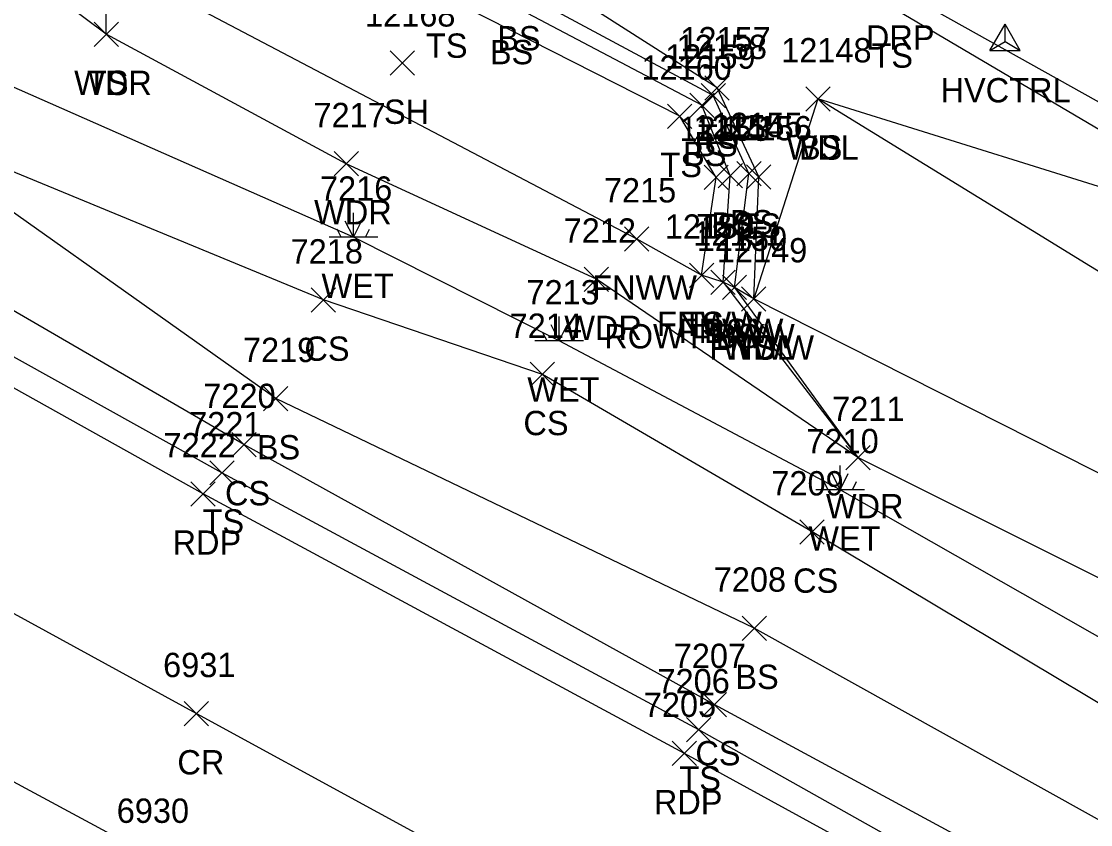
# Model space of a CAD drawing. Extents: x 1462089 to 1464015, y 730534 to 736144.
# Drawn here: x 1462869.4 to 1462957.4, y 731843.3 to 731909.3 of the extents above; entities that cross this region are included whole.
import ezdxf

# ---------------------------------------------------------------- set-up
doc = ezdxf.new("R2010")
doc.units = 0
for name, color, linetype in [('C_A', 7, 'Continuous'), ('CPSM', 7, 'Continuous'), ('L_A', 7, 'Continuous'), ('L_C', 7, 'Continuous'), ('L_I', 7, 'Continuous'), ('L_TIC', 7, 'Continuous'), ('LAWA', 7, 'Continuous'), ('LELB', 7, 'Continuous'), ('LFNC', 7, 'Continuous'), ('LWET', 7, 'Continuous'), ('P_A', 7, 'Continuous'), ('P_I', 7, 'Continuous'), ('P_TIC', 7, 'Continuous'), ('PET', 7, 'Continuous'), ('PRC', 7, 'Continuous'), ('R_A', 7, 'Continuous'), ('RDP', 7, 'Continuous')]:
    doc.layers.add(name, color=color, linetype=linetype)

msp = doc.modelspace()

# ---------------------------------------------------------------- linework, layer by layer
at = {"layer": 'CPSM'}
for p, q in [((1462949.079, 731906.962), (1462950.329, 731909.128)), ((1462951.579, 731906.962), (1462950.329, 731909.128)), ((1462950.33, 731907.684), (1462950.329, 731909.128)), ((1462949.079, 731906.962), (1462950.33, 731907.684)), ((1462949.079, 731906.962), (1462951.579, 731906.962)), ((1462950.33, 731907.684), (1462950.33, 731907.684)), ((1462950.33, 731907.684), (1462951.579, 731906.962))]:
    msp.add_line(p, q, dxfattribs=at)
at = {"layer": 'L_TIC'}
for points in [[(1462875.4, 731907.291), (1462877.4, 731909.291)], [(1462877.4, 731907.291), (1462875.4, 731909.291)], [(1462875.4, 731907.291), (1462877.4, 731909.291)], [(1462877.4, 731907.291), (1462875.4, 731909.291)], [(1462899.756, 731904.919), (1462901.756, 731906.919)], [(1462901.756, 731904.919), (1462899.756, 731906.919)], [(1462925.648, 731902.881), (1462927.648, 731904.881)], [(1462927.648, 731902.881), (1462925.648, 731904.881)], [(1462924.404, 731901.452), (1462926.404, 731903.452)], [(1462926.404, 731901.452), (1462924.404, 731903.452)], [(1462925.334, 731902.245), (1462927.334, 731904.245)], [(1462927.334, 731902.245), (1462925.334, 731904.245)], [(1462933.939, 731901.975), (1462935.939, 731903.975)], [(1462935.939, 731901.975), (1462933.939, 731903.975)], [(1462933.939, 731901.975), (1462935.939, 731903.975)], [(1462935.939, 731901.975), (1462933.939, 731903.975)], [(1462922.575, 731900.543), (1462924.575, 731902.543)], [(1462924.575, 731900.543), (1462922.575, 731902.543)], [(1462895.137, 731896.647), (1462897.137, 731898.647)], [(1462897.137, 731896.647), (1462895.137, 731898.647)], [(1462925.57, 731895.522), (1462927.57, 731897.522)], [(1462927.57, 731895.522), (1462925.57, 731897.522)], [(1462926.728, 731895.651), (1462928.728, 731897.651)], [(1462928.728, 731895.651), (1462926.728, 731897.651)], [(1462928.258, 731895.832), (1462930.258, 731897.832)], [(1462930.258, 731895.832), (1462928.258, 731897.832)], [(1462929.074, 731895.564), (1462931.074, 731897.564)], [(1462931.074, 731895.564), (1462929.074, 731897.564)], [(1462919.026, 731890.456), (1462921.026, 731892.456)], [(1462921.026, 731890.456), (1462919.026, 731892.456)], [(1462924.364, 731887.476), (1462926.364, 731889.476)], [(1462926.364, 731887.476), (1462924.364, 731889.476)], [(1462924.364, 731887.476), (1462926.364, 731889.476)], [(1462926.364, 731887.476), (1462924.364, 731889.476)], [(1462915.717, 731887.148), (1462917.717, 731889.148)], [(1462917.717, 731887.148), (1462915.717, 731889.148)], [(1462926.138, 731886.895), (1462928.138, 731888.895)], [(1462928.138, 731886.895), (1462926.138, 731888.895)], [(1462926.138, 731886.895), (1462928.138, 731888.895)], [(1462928.138, 731886.895), (1462926.138, 731888.895)], [(1462927.077, 731886.477), (1462929.077, 731888.477)], [(1462929.077, 731886.477), (1462927.077, 731888.477)], [(1462927.077, 731886.477), (1462929.077, 731888.477)], [(1462929.077, 731886.477), (1462927.077, 731888.477)], [(1462893.259, 731885.44), (1462895.259, 731887.44)], [(1462895.259, 731885.44), (1462893.259, 731887.44)], [(1462928.66, 731885.531), (1462930.66, 731887.531)], [(1462930.66, 731885.531), (1462928.66, 731887.531)], [(1462928.66, 731885.531), (1462930.66, 731887.531)], [(1462930.66, 731885.531), (1462928.66, 731887.531)], [(1462928.66, 731885.531), (1462930.66, 731887.531)], [(1462930.66, 731885.531), (1462928.66, 731887.531)], [(1462911.274, 731879.327), (1462913.274, 731881.327)], [(1462913.274, 731879.327), (1462911.274, 731881.327)], [(1462889.347, 731877.336), (1462891.347, 731879.336)], [(1462891.347, 731877.336), (1462889.347, 731879.336)], [(1462886.731, 731873.558), (1462888.731, 731875.558)], [(1462888.731, 731873.558), (1462886.731, 731875.558)], [(1462937.234, 731872.489), (1462939.234, 731874.489)], [(1462939.234, 731872.489), (1462937.234, 731874.489)], [(1462884.914, 731871.232), (1462886.914, 731873.232)], [(1462886.914, 731871.232), (1462884.914, 731873.232)], [(1462933.456, 731866.372), (1462935.456, 731868.372)], [(1462935.456, 731866.372), (1462933.456, 731868.372)], [(1462928.707, 731858.462), (1462930.707, 731860.462)], [(1462930.707, 731858.462), (1462928.707, 731860.462)], [(1462925.417, 731852.187), (1462927.417, 731854.187)], [(1462927.417, 731852.187), (1462925.417, 731854.187)], [(1462924.134, 731850.108), (1462926.134, 731852.108)], [(1462926.134, 731850.108), (1462924.134, 731852.108)]]:
    msp.add_lwpolyline(points, dxfattribs=at)
at = {"layer": 'LAWA'}
for points in [[(1463311.957, 731622.003), (1463278.7, 731651.952), (1463242.273, 731688.659), (1463214.162, 731713.869), (1463190.638, 731727.77), (1463168.751, 731741.231), (1463153.408, 731753.183), (1463111.891, 731780.345), (1463067.925, 731806.806), (1463024.548, 731829.3), (1462983.811, 731850.719), (1462938.234, 731873.489), (1462916.717, 731888.148), (1462896.137, 731897.647), (1462876.4, 731908.291), (1462876.402, 731914.395)], [(1463324.986, 731676.373), (1463285.773, 731695.931), (1463252.33, 731716.152), (1463224.938, 731732.422), (1463193.61, 731750.519), (1463163.42, 731774.61), (1463129.995, 731792.229), (1463085.23, 731817.27), (1463053.312, 731838.922), (1463021.309, 731863.96), (1462974.972, 731890.48), (1462934.939, 731902.975), (1462929.66, 731886.531)]]:
    msp.add_lwpolyline(points, dxfattribs=at)
at = {"layer": 'LELB'}
for points in [[(1463396.189, 731504.774), (1463360.335, 731535.736), (1463328.029, 731565.305), (1463291.692, 731597.04), (1463258.917, 731625.256), (1463221.755, 731655.414), (1463187.57, 731682.983), (1463146.65, 731711.818), (1463130.139, 731724.52), (1463092.047, 731747.097), (1463047.659, 731778.359), (1463006.245, 731804.252), (1462968.52, 731826.745), (1462925.134, 731851.108), (1462885.914, 731872.232), (1462850.914, 731891.689), (1462831.67, 731903.166), (1462825.505, 731911.034), (1462819.08, 731923.839), (1462816.374, 731942.009), (1462818.752, 731962.457)], [(1463373.815, 731553.63), (1463343.366, 731582.57), (1463304.41, 731614.601), (1463270.572, 731640.426), (1463232.196, 731673.376), (1463201.534, 731701.696), (1463185.726, 731720.671), (1463167.75, 731737.49), (1463147.831, 731747.903), (1463101.854, 731769.674), (1463060.297, 731796.742), (1463017.626, 731820.073), (1462977.199, 731841.844), (1462934.456, 731867.372), (1462912.274, 731880.327), (1462894.259, 731886.44), (1462857.442, 731901.64), (1462850.014, 731909.422), (1462852.15, 731911.987), (1462840.091, 731955.973)], [(1463403.824, 731510.147), (1463367.248, 731544.908), (1463335.044, 731573.152), (1463297.081, 731605.346), (1463264.624, 731633.527), (1463227.521, 731664.21), (1463193.338, 731691.352), (1463154.358, 731722.076), (1463139.067, 731736.07), (1463095.322, 731761.196), (1463053.811, 731787.016), (1463011.516, 731812.495), (1462973.269, 731835.245), (1462929.707, 731859.462), (1462890.347, 731878.336), (1462857.442, 731901.64), (1462838.403, 731907.648), (1462823.126, 731925.94), (1462820.912, 731943.538)], [(1462974.972, 731890.48), (1462940.934, 731910.537), (1462931.197, 731916.424), (1462914.187, 731927.653)], [(1462876.4, 731908.291), (1462860.703, 731920.006)], [(1462929.66, 731886.531), (1462930.074, 731896.564), (1462926.648, 731903.881), (1462907.126, 731916.36), (1462904.702, 731915.178), (1462904.295, 731911.349)], [(1462925.364, 731888.476), (1462926.57, 731896.522), (1462923.575, 731901.543), (1462904.295, 731911.349)], [(1462928.077, 731887.477), (1462929.258, 731896.832), (1462926.334, 731903.245), (1462910.121, 731911.959), (1462909.515, 731910.82)], [(1462927.138, 731887.895), (1462927.728, 731896.651), (1462925.404, 731902.452), (1462909.515, 731910.82)], [(1463130.139, 731724.52), (1463094.093, 731750.721), (1463049.591, 731780.857), (1463007.662, 731806.412), (1462970.195, 731829.55), (1462926.417, 731853.187), (1462887.731, 731874.558), (1462853.47, 731894.431), (1462838.403, 731907.648)], [(1463079.056, 731809.606), (1463049.724, 731832.475), (1463016.97, 731853.355), (1462975.019, 731878.35), (1462934.939, 731902.975)], [(1462927.138, 731887.895), (1462938.234, 731873.489)], [(1462928.077, 731887.477), (1462938.234, 731873.489)]]:
    msp.add_lwpolyline(points, dxfattribs=at)
at = {"layer": 'LFNC'}
for points in [[(1462920.026, 731891.456), (1462876.402, 731914.395), (1462864.399, 731920.627), (1462856.624, 731967.768), (1462856.294, 731977.321)], [(1462925.364, 731888.476), (1462920.026, 731891.456)], [(1463245.501, 731723.171), (1463226.159, 731733.208), (1463193.61, 731750.519), (1463160.162, 731767.718), (1463124.908, 731785.726), (1463079.056, 731809.606), (1463046.557, 731826.314), (1463009.36, 731845.707), (1462970.344, 731865.997), (1462929.66, 731886.531), (1462928.077, 731887.477), (1462927.138, 731887.895), (1462925.364, 731888.476)]]:
    msp.add_lwpolyline(points, dxfattribs=at)
at = {"layer": 'LWET'}
for p, q in [((1462896.727, 731891.601), (1462896.061, 731892.934)), ((1462896.727, 731891.601), (1462896.727, 731893.601)), ((1462896.727, 731891.601), (1462897.394, 731892.934)), ((1462895.727, 731891.601), (1462895.394, 731892.268)), ((1462897.727, 731891.601), (1462898.061, 731892.268)), ((1462898.727, 731891.601), (1462894.727, 731891.601)), ((1462913.658, 731883.073), (1462913.658, 731885.073)), ((1462913.658, 731883.073), (1462912.991, 731884.406)), ((1462913.658, 731883.073), (1462914.324, 731884.406)), ((1462912.658, 731883.073), (1462912.324, 731883.739)), ((1462914.658, 731883.073), (1462914.991, 731883.739)), ((1462915.658, 731883.073), (1462911.658, 731883.073)), ((1462936.771, 731870.844), (1462936.771, 731872.844)), ((1462936.771, 731870.844), (1462936.105, 731872.178)), ((1462936.771, 731870.844), (1462937.438, 731872.178)), ((1462935.771, 731870.844), (1462935.438, 731871.511)), ((1462937.771, 731870.844), (1462938.105, 731871.511)), ((1462938.771, 731870.844), (1462934.771, 731870.844))]:
    msp.add_line(p, q, dxfattribs=at)
msp.add_lwpolyline([(1463449.062, 731485.609), (1463418.128, 731524.215), (1463380.808, 731562.013), (1463349.857, 731590.541), (1463311.957, 731622.003), (1463277.556, 731650.425), (1463237.289, 731682.133), (1463187.008, 731722.361), (1463168.751, 731741.231), (1463149.744, 731749.24), (1463106.315, 731774.489), (1463062.587, 731800.978), (1463021.355, 731824.701), (1462980.062, 731846.201), (1462936.771, 731870.844), (1462913.658, 731883.073), (1462896.727, 731891.601), (1462862.721, 731906.602), (1462853.807, 731911.627), (1462857.252, 731915.693), (1462843.663, 731950.818)], dxfattribs=at)
at = {"layer": 'P_TIC'}
for points in [[(1462883.366, 731869.501), (1462885.366, 731871.501)], [(1462885.366, 731869.501), (1462883.366, 731871.501)], [(1462882.817, 731851.438), (1462884.817, 731853.438)], [(1462884.817, 731851.438), (1462882.817, 731853.438)], [(1462922.956, 731848.165), (1462924.956, 731850.165)], [(1462924.956, 731848.165), (1462922.956, 731850.165)]]:
    msp.add_lwpolyline(points, dxfattribs=at)
at = {"layer": 'PET'}
msp.add_lwpolyline([(1463389.62, 731499.802), (1463355.979, 731531.484), (1463323.518, 731560.413), (1463287.393, 731592.275), (1463255.046, 731620.023), (1463217.766, 731650.752), (1463182.815, 731677.372), (1463137.612, 731710.198), (1463090.934, 731745.841), (1463046.39, 731776.884), (1463005.336, 731802.703), (1462967.496, 731825.315), (1462923.956, 731849.165), (1462884.366, 731870.501), (1462849.675, 731889.878), (1462831.687, 731899.186), (1462821.05, 731910.462), (1462814.206, 731922.041), (1462810.933, 731940.615), (1462812.282, 731956.207)], dxfattribs=at)
at = {"layer": 'PRC'}
for points in [[(1462795.456, 731899.548), (1462825.154, 731884.538), (1462883.817, 731852.438), (1462913.611, 731836.229), (1462952.829, 731814.706), (1462994.886, 731790.955), (1463039.894, 731763.58), (1463081.788, 731736.847), (1463120.537, 731704.698), (1463164.235, 731674.737), (1463201.75, 731639.093)], [(1462791.273, 731887.747), (1462819.389, 731873.928), (1462854.683, 731854.413), (1462880.656, 731840.456), (1462908.566, 731825.478), (1462946.636, 731804.278), (1462990.454, 731780.805), (1463032.787, 731754.751), (1463076.355, 731728.275), (1463116.744, 731700.083), (1463161.089, 731670.383), (1463201.75, 731639.093), (1463238.792, 731613.006), (1463269.679, 731583.06), (1463300.106, 731558.439), (1463333.307, 731532.158), (1463365.65, 731504.983), (1463377.287, 731488.879), (1463412.764, 731449.108)]]:
    msp.add_lwpolyline(points, dxfattribs=at)
at = {"layer": 'RDP'}
msp.add_lwpolyline([(1463349.109, 731719.962), (1463342.507, 731710.008), (1463330.94, 731717.301), (1463327.097, 731716.081), (1463319.598, 731704.094), (1463293.16, 731716.377), (1463238.373, 731745.177), (1463213.493, 731759.154), (1463166.985, 731781.421), (1463132.987, 731797.421), (1463087.699, 731822.478), (1463061.369, 731836.311), (1463064.608, 731849.488), (1463023.069, 731868.015), (1462976.665, 731892.32), (1462941.399, 731912.025), (1462932.382, 731918.089), (1462916.584, 731929.369)], dxfattribs=at)

# ---------------------------------------------------------------- texts
at = {"layer": 'C_A'}
msp.add_text('HVCTRL', height=2, dxfattribs=at).set_placement((1462945.023, 731902.684))
at = {"layer": 'L_A'}
for s, p in [('BS', (1462908.562, 731906.959)), ('TS', (1462902.704, 731906.349)), ('TS', (1462902.704, 731906.349)), ('BS', (1462907.956, 731905.82)), ('BS', (1462907.956, 731905.82)), ('TS', (1462939.343, 731905.537)), ('WDR', (1462873.762, 731903.291)), ('TS', (1462874.81, 731903.291)), ('SH', (1462899.244, 731900.919)), ('TS', (1462925.057, 731898.881)), ('BS', (1462924.775, 731898.245)), ('WDL', (1462932.357, 731897.975)), ('BS', (1462933.38, 731897.975)), ('BS', (1462923.845, 731897.452)), ('TS', (1462921.985, 731896.543)), ('WDR', (1462893.499, 731892.647)), ('BS', (1462927.699, 731891.832)), ('TS', (1462924.979, 731891.522)), ('BS', (1462926.168, 731891.651)), ('TS', (1462928.484, 731891.564)), ('WET', (1462894.106, 731886.601)), ('FNWW', (1462916.372, 731886.456)), ('WDR', (1462914.079, 731883.148)), ('FNWW', (1462921.71, 731883.476)), ('TS', (1462923.773, 731883.476)), ('FNWW', (1462923.485, 731882.895)), ('FNWW', (1462924.424, 731882.477)), ('BS', (1462925.579, 731882.895)), ('BS', (1462926.518, 731882.477)), ('CS', (1462892.7, 731881.44)), ('FNWW', (1462926.007, 731881.531)), ('WDL', (1462927.077, 731881.531)), ('TS', (1462928.07, 731881.531)), ('WET', (1462911.036, 731878.073)), ('CS', (1462910.715, 731875.327)), ('BS', (1462888.788, 731873.336)), ('CS', (1462886.171, 731869.558)), ('WDR', (1462935.596, 731868.489)), ('TS', (1462884.324, 731867.232)), ('WET', (1462934.149, 731865.844)), ('CS', (1462932.897, 731862.372)), ('BS', (1462928.148, 731854.462)), ('CS', (1462924.858, 731848.187)), ('TS', (1462923.544, 731846.108))]:
    msp.add_text(s, height=2, dxfattribs=at).set_placement(p)
at = {"layer": 'L_C'}
msp.add_text('ROW', height=2, dxfattribs=at).set_placement((1462917.364, 731882.456))
at = {"layer": 'L_I'}
for s, p in [('12168', (1462897.685, 731908.919)), ('12157', (1462923.624, 731906.881)), ('12158', (1462923.311, 731906.245)), ('12148', (1462931.916, 731905.975)), ('12148', (1462931.916, 731905.975)), ('12159', (1462922.373, 731905.452)), ('12160', (1462920.418, 731904.543)), ('7217', (1462893.444, 731900.647)), ('12154', (1462924.704, 731899.651)), ('12155', (1462926.234, 731899.832)), ('12153', (1462923.546, 731899.522)), ('12156', (1462926.996, 731899.564)), ('7216', (1462893.98, 731894.601)), ('7215', (1462917.333, 731894.456)), ('7212', (1462914.024, 731891.148)), ('12152', (1462922.34, 731891.476)), ('12152', (1462922.34, 731891.476)), ('12151', (1462924.682, 731890.895)), ('12151', (1462924.682, 731890.895)), ('12150', (1462924.968, 731890.477)), ('12150', (1462924.968, 731890.477)), ('7218', (1462891.566, 731889.44)), ('12149', (1462926.629, 731889.531)), ('12149', (1462926.629, 731889.531)), ('12149', (1462926.629, 731889.531)), ('7213', (1462910.965, 731886.073)), ('7214', (1462909.582, 731883.327)), ('7219', (1462887.646, 731881.336)), ('7220', (1462884.384, 731877.558)), ('7211', (1462936.108, 731876.489)), ('7221', (1462883.221, 731875.232)), ('7210', (1462933.992, 731873.844)), ('7209', (1462931.11, 731870.372)), ('7208', (1462926.368, 731862.462)), ('7207', (1462923.078, 731856.187)), ('7206', (1462921.741, 731854.108))]:
    msp.add_text(s, height=2, dxfattribs=at).set_placement(p)
at = {"layer": 'P_A'}
for s, p in [('RDP', (1462881.854, 731865.501)), ('CR', (1462882.25, 731847.438)), ('RDP', (1462921.444, 731844.165))]:
    msp.add_text(s, height=2, dxfattribs=at).set_placement(p)
at = {"layer": 'P_I'}
for s, p in [('7222', (1462881.106, 731873.501)), ('6931', (1462881.077, 731855.438)), ('7205', (1462920.617, 731852.165)), ('6930', (1462877.263, 731843.456))]:
    msp.add_text(s, height=2, dxfattribs=at).set_placement(p)
at = {"layer": 'R_A'}
msp.add_text('DRP', height=2, dxfattribs=at).set_placement((1462938.887, 731907.025))

doc.saveas('drawing.dxf')
